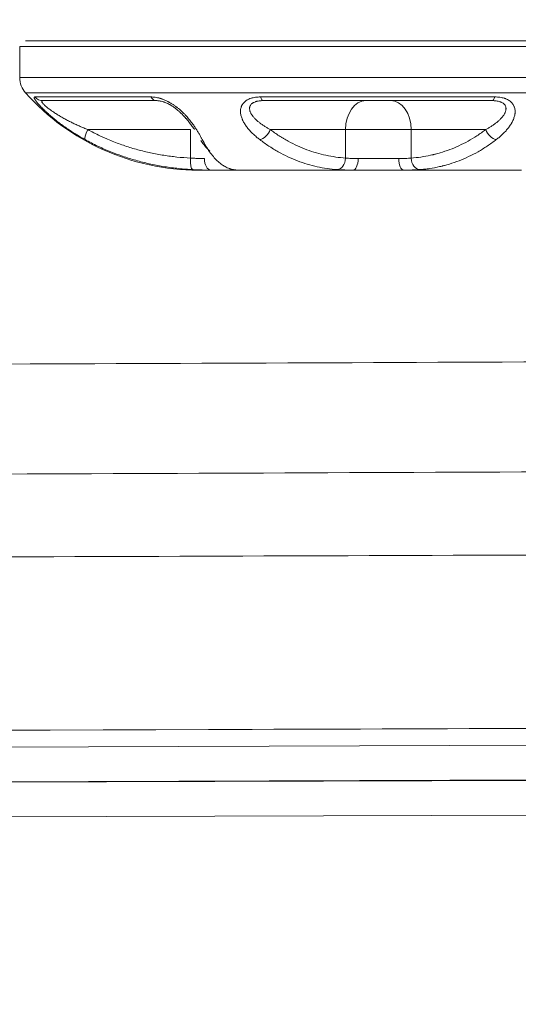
# Model space of a CAD drawing. Header units: millimetres. Extents: x 0 to 594, y 0 to 420.
# Tile 348 of 420: x 297.02 to 299.17, y 342.62 to 346.87. Entities that reach past the tile are written whole.
import ezdxf

# ---------------------------------------------------------------- set-up
doc = ezdxf.new("R2010")
doc.units = ezdxf.units.MM
doc.layers.add('1', color=7, linetype='Continuous', true_color=0xffffff)
doc.styles.add('Arial Unicode MS', font='txt')
doc.dimstyles.get("Standard").update_dxf_attribs({"dimtxt": 0.18, "dimasz": 0.18, "dimexe": 0.18, "dimexo": 0.0625, "dimgap": 0.09, "dimtad": 0, "dimtih": 1, "dimtoh": 1, "dimdec": 4, "dimzin": 0, "dimdsep": 46, "dimtxsty": 'Standard', "dimcen": 0.09, "dimadec": 0, "dimazin": 0, "dimtfac": 1, "dimtdec": 4, "dimtofl": 0, "dimtmove": 0, "dimatfit": 3, "dimfxl": 0, "dimtolj": 1, "dimtzin": 0, "dimarcsym": 0})

# ---------------------------------------------------------------- blocks, each defined once
blk = doc.blocks.new('_U0')
at = {"layer": '1', "color": 18, "lineweight": 13}
for p, q in [((147.6569, 304.1723), (147.6569, 390.192)), ((305.8469, 301.3923), (305.8469, 390.192)), ((147.6569, 388.192), (198.8518, 388.192)), ((305.8469, 388.192), (254.6521, 388.192))]:
    blk.add_line(p, q, dxfattribs=at)
at = {"layer": '1', "color": 18}
for points in [[(147.6569, 388.192), (151.1569, 389.1299), (151.1569, 387.2542)], [(305.8469, 388.192), (302.3469, 387.2542), (302.3469, 389.1299)]]:
    blk.add_solid(points, dxfattribs=at)
at = {"layer": '1', "color": 18, "linetype": 'Continuous', "lineweight": 13, "char_height": 3.5, "attachment_point": 7, "line_spacing_factor": 1.047437, "style": 'Arial Unicode MS'}
for s, insert in [('\\fArial Unicode MS|b0|i0;\\W1.0000;3.16', (200.5373, 385.5562)), ('\\fArial Unicode MS|b0|i0;\\W1.0000;LIFT POINT SPAN', (213.2036, 385.5562))]:
    blk.add_mtext(s, dxfattribs=dict(at, insert=insert))

msp = doc.modelspace()

# ---------------------------------------------------------------- linework, layer by layer
at = {"layer": '1', "color": 155, "linetype": 'Continuous', "lineweight": 13}
for p, q in [((297.0423, 346.7805), (300.0998, 346.7805)), ((297.0173, 346.7555), (297.0173, 346.6218)), ((300.1248, 346.7555), (297.0173, 346.7555)), ((297.0173, 346.6218), (298.5629, 346.6218)), ((298.5629, 346.6218), (300.1248, 346.6218)), ((297.0428, 346.5551), (298.5631, 346.5551)), ((298.5631, 346.5551), (300.0994, 346.5551)), ((297.0825, 346.5376), (297.5839, 346.5376)), ((297.6077, 346.5218), (297.1184, 346.5218)), ((298.0577, 346.5376), (299.0695, 346.5376)), ((299.0575, 346.5218), (298.0701, 346.5218)), ((297.7546, 346.3968), (297.3113, 346.3968)), ((297.7546, 346.3968), (297.7546, 346.2737)), ((298.4247, 346.3968), (298.0995, 346.3968)), ((298.7085, 346.3968), (298.4247, 346.3968)), ((298.4247, 346.3968), (298.4247, 346.2737)), ((298.7085, 346.3968), (298.7085, 346.2737)), ((299.0303, 346.3968), (298.7085, 346.3968)), ((298.4792, 346.2718), (298.6543, 346.2718)), ((297.7881, 346.2218), (297.8434, 346.2218)), ((297.9519, 346.2218), (297.8434, 346.2218)), ((297.9336, 346.2246), (297.9408, 346.2233)), ((298.4575, 346.2218), (297.9519, 346.2218)), ((298.6765, 346.2218), (298.4575, 346.2218)), ((299.1852, 346.2218), (298.6765, 346.2218)), ((283.2354, 343.6799), (304.2622, 343.7555)), ((304.2615, 343.6057), (284.5603, 343.5349)), ((284.9396, 343.5341), (304.2612, 343.6036)), ((304.2605, 343.4538), (286.2645, 343.3891))]:
    msp.add_line(p, q, dxfattribs=at)
for centre, radius, start, end in [((297.1173, 346.6218), 0.1, 180, 221.8103), ((297.7881, 347.2218), 1, 221.8103, 270)]:
    msp.add_arc(centre, radius, start, end, dxfattribs=at)
for centre, major_axis, ratio, start_param, end_param in [((297.1184, 346.5718), (0, -0.05), 0.984338, 5.46591, 6.283185), ((297.6077, 346.5718), (0, -0.05), 0.652812, 5.46591, 6.283185), ((298.0701, 346.5718), (0, -0.05), 0.339494, 5.46591, 6.283185), ((298.5129, 346.3968), (0, 0.125), 0.705833, 0, 1.570796), ((298.6193, 346.3968), (0, 0.125), 0.713213, 4.712389, 6.283185), ((299.0575, 346.5718), (0, -0.05), 0.329626, 0, 0.817276), ((297.3243, 346.3968), (-0.0241, -0.0438), 0.230021, 4.838489, 6.228522), ((298.0642, 346.3968), (0.03, 0.04), 0.623113, 3.760121, 5.150154), ((299.0659, 346.3968), (-0.0302, 0.0398), 0.629628, 1.124936, 2.514969), ((297.7676, 346.2737), (-0.0027, -0.0499), 0.26019, 4.726695, 6.263533), ((297.8434, 346.2718), (0, -0.05), 0.563994, 4.712389, 6.283185), ((298.3894, 346.2737), (-0.0037, -0.0499), 0.704841, 0.086734, 1.623571), ((298.4575, 346.2718), (0, -0.05), 0.433148, 0, 1.570796), ((298.6765, 346.2718), (0, -0.05), 0.442563, 4.712389, 6.283185), ((298.7441, 346.2737), (0.0038, -0.0499), 0.71221, 4.658499, 6.195337), ((297.9519, 346.2718), (0, -0.05), 0.997879, 6.042363, 6.283185)]:
    msp.add_ellipse(centre, major_axis=major_axis, ratio=ratio, start_param=start_param, end_param=end_param, dxfattribs=at)
for points, knots in [([(304.0786, 346.7043), (304.0785, 346.7044), (304.0784, 346.7046), (304.0781, 346.7049), (304.078, 346.7051), (304.0777, 346.7057), (304.0769, 346.7071), (304.0758, 346.7095), (304.0729, 346.7166), (304.0679, 346.7303), (304.0605, 346.7524), (304.0477, 346.7919), (304.0367, 346.8266), (304.0094, 346.9127), (303.993, 346.9641), (303.964, 347.0534), (303.9431, 347.117), (303.9188, 347.1887), (303.8797, 347.3021), (303.8499, 347.3856), (303.7988, 347.5224), (303.7626, 347.6173), (303.7012, 347.7708), (303.6321, 347.935), (303.5805, 348.0514), (303.5258, 348.171), (303.4682, 348.2939), (303.3721, 348.4875), (303.2658, 348.6897), (303.1876, 348.8298), (303.1056, 348.9724), (303.0627, 349.0449), (302.9728, 349.1919), (302.9259, 349.2665), (302.8278, 349.4174), (302.7767, 349.4938), (302.6701, 349.6478), (302.6146, 349.7256), (302.4992, 349.8821), (302.4392, 349.9609), (302.3146, 350.1191), (302.2501, 350.1985), (302.1664, 350.2978), (302.1496, 350.3177), (302.1155, 350.3575), (302.0983, 350.3774), (302.0464, 350.437), (302.0112, 350.4767), (301.9038, 350.5957), (301.8299, 350.675), (301.6772, 350.8328), (301.5985, 350.9113), (301.4365, 351.0671), (301.3532, 351.1444), (301.1821, 351.2974), (301.0943, 351.373), (300.9143, 351.5223), (300.8221, 351.5959), (300.5391, 351.813), (300.3419, 351.9526), (299.9323, 352.2191), (299.72, 352.3458), (299.3915, 352.5242), (299.2803, 352.5817), (299.055, 352.6925), (298.9408, 352.7458), (298.7096, 352.848), (298.5926, 352.8969), (298.3561, 352.9901), (298.2367, 353.0343), (297.9955, 353.118), (297.752, 353.1969), (297.381, 353.3003), (297.0051, 353.3884), (296.7517, 353.4367), (296.4973, 353.4797), (296.2417, 353.5174), (295.856, 353.558), (295.4687, 353.5824), (295.21, 353.5878), (295.0806, 353.5878)], [0, 0, 0, 0, 0.002028, 0.002028, 0.004696, 0.004696, 0.007365, 0.018038, 0.018038, 0.039385, 0.060732, 0.060732, 0.103426, 0.103426, 0.14612, 0.14612, 0.167467, 0.188814, 0.188814, 0.231508, 0.231508, 0.252855, 0.274202, 0.295549, 0.316896, 0.316896, 0.338243, 0.35959, 0.380937, 0.402284, 0.402284, 0.423631, 0.423631, 0.444978, 0.444978, 0.466325, 0.466325, 0.487672, 0.487672, 0.509019, 0.509019, 0.530366, 0.530366, 0.535703, 0.535703, 0.54104, 0.54104, 0.551713, 0.551713, 0.57306, 0.57306, 0.594407, 0.594407, 0.615754, 0.615754, 0.637101, 0.637101, 0.658448, 0.658448, 0.701142, 0.701142, 0.743836, 0.743836, 0.765183, 0.765183, 0.78653, 0.78653, 0.807877, 0.807877, 0.829224, 0.829224, 0.850571, 0.871918, 0.893265, 0.914612, 0.914612, 0.935959, 0.957306, 0.978653, 1, 1, 1, 1]), ([(297.2997, 346.3534), (297.293, 346.3571), (297.2864, 346.3608), (297.2731, 346.3686), (297.2665, 346.3725), (297.2534, 346.3807), (297.2469, 346.3848), (297.2339, 346.3933), (297.2275, 346.3976), (297.2148, 346.4064), (297.2085, 346.4108), (297.1991, 346.4177), (297.1929, 346.4223), (297.1836, 346.4294), (297.1775, 346.4342), (297.1736, 346.4372), (297.1729, 346.4378), (297.1714, 346.4391), (297.1691, 346.4409), (297.1638, 346.4452), (297.1565, 346.4513), (297.1479, 346.4587), (297.1423, 346.4636), (297.1368, 346.4686), (297.1341, 346.471), (297.1301, 346.4747), (297.1287, 346.476), (297.1268, 346.4778), (297.1261, 346.4785), (297.1248, 346.4797), (297.1216, 346.4828), (297.1185, 346.4858), (297.1138, 346.4906), (297.1114, 346.4929), (297.1081, 346.4964), (297.1065, 346.4981), (297.1049, 346.4998), (297.1038, 346.5009), (297.1033, 346.5015), (297.1008, 346.5043), (297.0969, 346.5086), (297.0936, 346.5125), (297.0905, 346.5163), (297.0891, 346.5181), (297.0875, 346.5203), (297.0872, 346.5207), (297.0866, 346.5215), (297.0857, 346.5227), (297.0849, 346.5239), (297.0835, 346.5261), (297.0818, 346.5288), (297.0808, 346.531), (297.0802, 346.5324), (297.0801, 346.5329), (297.0799, 346.5334), (297.0799, 346.5335), (297.0798, 346.5337), (297.0798, 346.534), (297.0796, 346.535), (297.0797, 346.5358), (297.08, 346.5367), (297.0807, 346.5374), (297.0818, 346.5376), (297.0825, 346.5376)], [0, 0, 0, 0, 0.0625, 0.0625, 0.125, 0.125, 0.1875, 0.1875, 0.25, 0.25, 0.3125, 0.3125, 0.34375, 0.375, 0.40625, 0.40625, 0.414062, 0.414062, 0.421875, 0.4375, 0.46875, 0.5, 0.53125, 0.53125, 0.5625, 0.5625, 0.578125, 0.578125, 0.585938, 0.585938, 0.59375, 0.625, 0.625, 0.65625, 0.65625, 0.671875, 0.679688, 0.679688, 0.6875, 0.6875, 0.71875, 0.75, 0.75, 0.78125, 0.78125, 0.789063, 0.789063, 0.796875, 0.8125, 0.8125, 0.84375, 0.875, 0.875, 0.890625, 0.890625, 0.894531, 0.894531, 0.898438, 0.90625, 0.9375, 0.9375, 0.96875, 1, 1, 1, 1]), ([(297.1184, 346.5218), (297.1174, 346.5218), (297.1166, 346.5217), (297.1151, 346.5214), (297.1145, 346.5211), (297.1135, 346.5204), (297.1132, 346.5199), (297.113, 346.5192), (297.113, 346.5192), (297.113, 346.519), (297.113, 346.5189), (297.113, 346.5187), (297.113, 346.5182), (297.113, 346.5176), (297.1133, 346.5164), (297.1137, 346.5154), (297.1146, 346.5138), (297.115, 346.5133), (297.1156, 346.5124), (297.1158, 346.5121), (297.1162, 346.5115), (297.1166, 346.511), (297.1169, 346.5105), (297.1172, 346.5102), (297.1173, 346.51), (297.1177, 346.5095), (297.1186, 346.5085), (297.1195, 346.5075), (297.1215, 346.5053), (297.123, 346.5038), (297.1255, 346.5014), (297.1263, 346.5006), (297.1277, 346.4994), (297.1281, 346.499), (297.1291, 346.4982), (297.1296, 346.4977), (297.1305, 346.4969), (297.131, 346.4965), (297.132, 346.4956), (297.1335, 346.4944), (297.135, 346.4931), (297.1382, 346.4905), (297.1403, 346.4888), (297.1448, 346.4854), (297.1472, 346.4836), (297.1502, 346.4815), (297.1514, 346.4806), (297.1538, 346.4788), (297.1556, 346.4776), (297.1593, 346.475), (297.1618, 346.4733), (297.1668, 346.4699), (297.1694, 346.4683), (297.1745, 346.465), (297.1797, 346.4617), (297.185, 346.4585), (297.1889, 346.4561), (297.1903, 346.4553), (297.1923, 346.4541), (297.1936, 346.4533), (297.1977, 346.4509), (297.2037, 346.4475), (297.2091, 346.4445), (297.2172, 346.44), (297.2227, 346.4371), (297.2336, 346.4315), (297.2391, 346.4288), (297.2501, 346.4234), (297.2556, 346.4208), (297.2639, 346.4169), (297.2667, 346.4157), (297.2722, 346.4132), (297.275, 346.4119), (297.2834, 346.4083), (297.289, 346.4059), (297.3001, 346.4013), (297.3057, 346.399), (297.3113, 346.3968)], [0, 0, 0, 0, 0.03125, 0.03125, 0.0625, 0.0625, 0.09375, 0.09375, 0.097656, 0.097656, 0.101562, 0.101562, 0.109375, 0.125, 0.125, 0.15625, 0.15625, 0.171875, 0.171875, 0.179687, 0.179687, 0.1875, 0.191406, 0.191406, 0.195312, 0.195312, 0.203125, 0.21875, 0.21875, 0.25, 0.25, 0.265625, 0.265625, 0.273437, 0.273437, 0.28125, 0.28125, 0.289062, 0.289062, 0.296875, 0.3125, 0.3125, 0.34375, 0.34375, 0.375, 0.375, 0.382812, 0.390625, 0.40625, 0.40625, 0.4375, 0.4375, 0.46875, 0.46875, 0.5, 0.53125, 0.53125, 0.546875, 0.546875, 0.554687, 0.5625, 0.59375, 0.625, 0.625, 0.6875, 0.6875, 0.75, 0.75, 0.8125, 0.8125, 0.84375, 0.84375, 0.875, 0.875, 0.9375, 0.9375, 1, 1, 1, 1]), ([(297.5839, 346.5376), (297.5869, 346.5376), (297.5899, 346.5375), (297.5938, 346.5372), (297.5946, 346.5371), (297.5962, 346.537), (297.597, 346.5369), (297.5994, 346.5366), (297.6043, 346.536), (297.6092, 346.5352), (297.6159, 346.5337), (297.6193, 346.5329), (297.6236, 346.5317), (297.6249, 346.5313), (297.6262, 346.5309), (297.6271, 346.5306), (297.6275, 346.5305), (297.6297, 346.5298), (297.6315, 346.5292), (297.6367, 346.5273), (297.6437, 346.5246), (297.6506, 346.5215), (297.6558, 346.5189), (297.6584, 346.5176), (297.661, 346.5162), (297.6628, 346.5153), (297.6636, 346.5148), (297.6679, 346.5124), (297.6713, 346.5104), (297.6779, 346.5063), (297.6811, 346.5042), (297.6875, 346.4997), (297.6906, 346.4975), (297.6945, 346.4946), (297.6952, 346.494), (297.6968, 346.4928), (297.6975, 346.4922), (297.6998, 346.4904), (297.7013, 346.4893), (297.7056, 346.4857), (297.7084, 346.4833), (297.7139, 346.4784), (297.7192, 346.4735), (297.7243, 346.4686), (297.728, 346.4648), (297.7292, 346.4636), (297.731, 346.4617), (297.7316, 346.4611), (297.7327, 346.4598), (297.7357, 346.4567), (297.7407, 346.4512), (297.747, 346.4438), (297.753, 346.4365), (297.7567, 346.4317), (297.7594, 346.4281), (297.7608, 346.4264), (297.7621, 346.4246), (297.7629, 346.4234), (297.7634, 346.4228), (297.7655, 346.4199), (297.7672, 346.4175), (297.772, 346.4106), (297.775, 346.4061), (297.7807, 346.3973), (297.7834, 346.393), (297.7885, 346.3846), (297.791, 346.3805), (297.7956, 346.3725), (297.7978, 346.3685), (297.8019, 346.3608), (297.8039, 346.3571), (297.8058, 346.3534)], [0, 0, 0, 0, 0.03125, 0.03125, 0.039063, 0.039063, 0.046875, 0.046875, 0.0625, 0.09375, 0.09375, 0.125, 0.125, 0.132813, 0.136719, 0.136719, 0.140625, 0.140625, 0.15625, 0.15625, 0.1875, 0.21875, 0.21875, 0.234375, 0.242188, 0.242188, 0.25, 0.25, 0.28125, 0.28125, 0.3125, 0.3125, 0.34375, 0.34375, 0.351563, 0.351563, 0.359375, 0.359375, 0.375, 0.375, 0.40625, 0.40625, 0.4375, 0.46875, 0.46875, 0.484375, 0.484375, 0.492188, 0.492188, 0.5, 0.53125, 0.5625, 0.59375, 0.625, 0.625, 0.640625, 0.648438, 0.648438, 0.65625, 0.65625, 0.6875, 0.6875, 0.75, 0.75, 0.8125, 0.8125, 0.875, 0.875, 0.9375, 0.9375, 1, 1, 1, 1]), ([(297.7725, 346.3968), (297.771, 346.399), (297.7678, 346.4035), (297.7643, 346.4082), (297.7608, 346.4131), (297.7589, 346.4156), (297.7551, 346.4207), (297.7531, 346.4233), (297.7489, 346.4287), (297.7467, 346.4314), (297.7421, 346.4371), (297.7397, 346.44), (297.7365, 346.4437), (297.7358, 346.4444), (297.7345, 346.4459), (297.7325, 346.4482), (297.7291, 346.4521), (297.7247, 346.4568), (297.72, 346.4616), (297.7167, 346.4649), (297.7141, 346.4674), (297.7132, 346.4682), (297.7119, 346.4695), (297.7115, 346.4699), (297.7106, 346.4708), (297.7083, 346.4729), (297.7059, 346.475), (297.702, 346.4784), (297.7, 346.4801), (297.6959, 346.4836), (297.6938, 346.4853), (297.6904, 346.4879), (297.6887, 346.4892), (297.6867, 346.4907), (297.6858, 346.4913), (297.6852, 346.4918), (297.6849, 346.492), (297.6822, 346.4939), (297.6797, 346.4956), (297.6747, 346.4989), (297.6721, 346.5005), (297.6682, 346.5029), (297.6662, 346.504), (297.6638, 346.5054), (297.6627, 346.5059), (297.662, 346.5063), (297.6617, 346.5065), (297.6585, 346.5081), (297.653, 346.5109), (297.6474, 346.5132), (297.6439, 346.5145), (297.6429, 346.5149), (297.6419, 346.5153), (297.6412, 346.5155), (297.6408, 346.5157), (297.6398, 346.516), (297.6388, 346.5164), (297.6377, 346.5167), (297.637, 346.5169), (297.6367, 346.517), (297.6336, 346.518), (297.631, 346.5187), (297.6259, 346.5199), (297.6235, 346.5203), (297.6199, 346.5209), (297.6181, 346.5211), (297.6164, 346.5213), (297.6153, 346.5214), (297.6147, 346.5215), (297.6119, 346.5217), (297.6097, 346.5218), (297.6077, 346.5218)], [0, 0, 0, 0, 0.0625, 0.125, 0.125, 0.1875, 0.1875, 0.25, 0.25, 0.3125, 0.3125, 0.375, 0.375, 0.390625, 0.390625, 0.40625, 0.4375, 0.46875, 0.5, 0.53125, 0.53125, 0.546875, 0.546875, 0.554687, 0.554687, 0.5625, 0.59375, 0.59375, 0.625, 0.625, 0.65625, 0.65625, 0.671875, 0.679687, 0.683594, 0.683594, 0.6875, 0.6875, 0.71875, 0.71875, 0.75, 0.75, 0.765625, 0.773437, 0.777344, 0.777344, 0.78125, 0.78125, 0.8125, 0.84375, 0.84375, 0.851562, 0.855469, 0.855469, 0.859375, 0.859375, 0.867187, 0.871094, 0.871094, 0.875, 0.875, 0.90625, 0.90625, 0.9375, 0.9375, 0.953125, 0.960937, 0.960937, 0.96875, 0.96875, 1, 1, 1, 1]), ([(298.0541, 346.3534), (298.0493, 346.3571), (298.0446, 346.3608), (298.0354, 346.3686), (298.031, 346.3725), (298.0223, 346.3807), (298.0182, 346.3848), (298.0103, 346.3933), (298.0065, 346.3976), (297.9994, 346.4064), (297.996, 346.4108), (297.9913, 346.4177), (297.9884, 346.4223), (297.9843, 346.4294), (297.9818, 346.4342), (297.9804, 346.4372), (297.9801, 346.4378), (297.9796, 346.4391), (297.9788, 346.4409), (297.977, 346.4452), (297.9749, 346.4513), (297.9729, 346.4587), (297.972, 346.4636), (297.9713, 346.4686), (297.9711, 346.471), (297.971, 346.4747), (297.971, 346.476), (297.971, 346.4778), (297.9711, 346.4785), (297.9711, 346.4797), (297.9713, 346.4828), (297.9718, 346.4858), (297.9728, 346.4906), (297.9735, 346.4929), (297.9747, 346.4964), (297.9754, 346.4981), (297.9762, 346.4998), (297.9767, 346.5009), (297.977, 346.5015), (297.9785, 346.5043), (297.9811, 346.5086), (297.9845, 346.5125), (297.9882, 346.5163), (297.9903, 346.5181), (297.9931, 346.5203), (297.9936, 346.5207), (297.9948, 346.5215), (297.9966, 346.5227), (298.0009, 346.5254), (298.0075, 346.5288), (298.0134, 346.531), (298.018, 346.5324), (298.0196, 346.5329), (298.0216, 346.5334), (298.022, 346.5335), (298.0228, 346.5337), (298.024, 346.534), (298.0286, 346.535), (298.0328, 346.5358), (298.0397, 346.5367), (298.0467, 346.5374), (298.054, 346.5376), (298.0577, 346.5376)], [0, 0, 0, 0, 0.0625, 0.0625, 0.125, 0.125, 0.1875, 0.1875, 0.25, 0.25, 0.3125, 0.3125, 0.34375, 0.375, 0.40625, 0.40625, 0.414062, 0.414062, 0.421875, 0.4375, 0.46875, 0.5, 0.53125, 0.53125, 0.5625, 0.5625, 0.578125, 0.578125, 0.585937, 0.585937, 0.59375, 0.625, 0.625, 0.65625, 0.65625, 0.671875, 0.679687, 0.679687, 0.6875, 0.6875, 0.71875, 0.75, 0.75, 0.78125, 0.78125, 0.789062, 0.789062, 0.796875, 0.8125, 0.84375, 0.875, 0.875, 0.890625, 0.890625, 0.894531, 0.894531, 0.898437, 0.90625, 0.9375, 0.9375, 0.96875, 1, 1, 1, 1]), ([(298.0701, 346.5218), (298.067, 346.5218), (298.064, 346.5217), (298.058, 346.5214), (298.0551, 346.5211), (298.0494, 346.5204), (298.0466, 346.5199), (298.0435, 346.5192), (298.0432, 346.5192), (298.0425, 346.519), (298.0421, 346.5189), (298.0411, 346.5187), (298.0391, 346.5182), (298.0372, 346.5176), (298.0335, 346.5164), (298.0312, 346.5154), (298.0279, 346.5138), (298.0268, 346.5133), (298.0253, 346.5124), (298.0248, 346.5121), (298.0238, 346.5115), (298.0231, 346.511), (298.0225, 346.5105), (298.022, 346.5102), (298.0218, 346.51), (298.0211, 346.5095), (298.0199, 346.5085), (298.0187, 346.5075), (298.0166, 346.5053), (298.0154, 346.5038), (298.0139, 346.5014), (298.0134, 346.5006), (298.0128, 346.4994), (298.0126, 346.499), (298.0123, 346.4982), (298.0121, 346.4977), (298.0118, 346.4969), (298.0116, 346.4965), (298.0114, 346.4956), (298.011, 346.4944), (298.0107, 346.4931), (298.0103, 346.4905), (298.0102, 346.4888), (298.0103, 346.4854), (298.0105, 346.4836), (298.0108, 346.4815), (298.0109, 346.481), (298.0111, 346.4801), (298.0114, 346.4788), (298.0118, 346.4776), (298.0125, 346.475), (298.0132, 346.4733), (298.0146, 346.4699), (298.0154, 346.4683), (298.0172, 346.465), (298.0191, 346.4617), (298.0213, 346.4585), (298.0231, 346.4561), (298.0237, 346.4553), (298.0246, 346.4541), (298.0252, 346.4533), (298.0271, 346.4509), (298.0301, 346.4475), (298.0329, 346.4445), (298.0373, 346.44), (298.0404, 346.4371), (298.0468, 346.4315), (298.0502, 346.4288), (298.0571, 346.4234), (298.0606, 346.4208), (298.0661, 346.4169), (298.068, 346.4157), (298.0717, 346.4132), (298.0736, 346.4119), (298.0794, 346.4083), (298.0872, 346.4035), (298.0953, 346.399), (298.0995, 346.3968)], [0, 0, 0, 0, 0.03125, 0.03125, 0.0625, 0.0625, 0.09375, 0.09375, 0.097656, 0.097656, 0.101563, 0.101563, 0.109375, 0.125, 0.125, 0.15625, 0.15625, 0.171875, 0.171875, 0.179688, 0.179688, 0.1875, 0.191406, 0.191406, 0.195313, 0.195313, 0.203125, 0.21875, 0.21875, 0.25, 0.25, 0.265625, 0.265625, 0.273438, 0.273438, 0.28125, 0.28125, 0.289063, 0.289063, 0.296875, 0.3125, 0.3125, 0.34375, 0.34375, 0.375, 0.375, 0.382813, 0.382813, 0.390625, 0.40625, 0.40625, 0.4375, 0.4375, 0.46875, 0.46875, 0.5, 0.53125, 0.53125, 0.546875, 0.546875, 0.554688, 0.5625, 0.59375, 0.625, 0.625, 0.6875, 0.6875, 0.75, 0.75, 0.8125, 0.8125, 0.84375, 0.84375, 0.875, 0.875, 0.9375, 1, 1, 1, 1]), ([(299.0303, 346.3968), (299.0343, 346.399), (299.0423, 346.4035), (299.0501, 346.4082), (299.0576, 346.4131), (299.0613, 346.4156), (299.0685, 346.4207), (299.0721, 346.4233), (299.0789, 346.4287), (299.0822, 346.4314), (299.0885, 346.4371), (299.0916, 346.44), (299.0952, 346.4437), (299.0959, 346.4444), (299.0973, 346.4459), (299.0994, 346.4482), (299.1026, 346.4521), (299.1062, 346.4568), (299.1084, 346.46), (299.1104, 346.4633), (299.1114, 346.4649), (299.1127, 346.4674), (299.1131, 346.4682), (299.1137, 346.4695), (299.1139, 346.4699), (299.1142, 346.4708), (299.1151, 346.4729), (299.1159, 346.475), (299.1169, 346.4784), (299.1173, 346.4801), (299.1178, 346.4836), (299.118, 346.4853), (299.118, 346.4879), (299.1179, 346.4892), (299.1178, 346.4907), (299.1177, 346.4913), (299.1176, 346.4918), (299.1176, 346.492), (299.1173, 346.4939), (299.1168, 346.4956), (299.1155, 346.4989), (299.1147, 346.5005), (299.1132, 346.5029), (299.1123, 346.504), (299.1112, 346.5054), (299.1107, 346.5059), (299.1103, 346.5063), (299.1102, 346.5065), (299.1085, 346.5081), (299.1052, 346.5109), (299.1012, 346.5132), (299.0984, 346.5145), (299.0976, 346.5149), (299.0967, 346.5153), (299.0961, 346.5155), (299.0959, 346.5157), (299.095, 346.516), (299.094, 346.5164), (299.0931, 346.5167), (299.0925, 346.5169), (299.0922, 346.517), (299.0893, 346.518), (299.0867, 346.5187), (299.0813, 346.5199), (299.0784, 346.5203), (299.0741, 346.5209), (299.0719, 346.5211), (299.0697, 346.5213), (299.0682, 346.5214), (299.0674, 346.5215), (299.0637, 346.5217), (299.0606, 346.5218), (299.0575, 346.5218)], [0, 0, 0, 0, 0.0625, 0.125, 0.125, 0.1875, 0.1875, 0.25, 0.25, 0.3125, 0.3125, 0.375, 0.375, 0.390625, 0.390625, 0.40625, 0.4375, 0.46875, 0.5, 0.5, 0.53125, 0.53125, 0.546875, 0.546875, 0.554687, 0.554687, 0.5625, 0.59375, 0.59375, 0.625, 0.625, 0.65625, 0.65625, 0.671875, 0.679687, 0.683594, 0.683594, 0.6875, 0.6875, 0.71875, 0.71875, 0.75, 0.75, 0.765625, 0.773437, 0.777344, 0.777344, 0.78125, 0.78125, 0.8125, 0.84375, 0.84375, 0.851562, 0.855469, 0.855469, 0.859375, 0.859375, 0.867187, 0.871094, 0.871094, 0.875, 0.875, 0.90625, 0.90625, 0.9375, 0.9375, 0.953125, 0.960937, 0.960937, 0.96875, 0.96875, 1, 1, 1, 1]), ([(299.0695, 346.5376), (299.0733, 346.5376), (299.0769, 346.5375), (299.0815, 346.5372), (299.0824, 346.5371), (299.0842, 346.537), (299.0851, 346.5369), (299.0878, 346.5366), (299.093, 346.536), (299.1015, 346.5346), (299.1079, 346.5329), (299.1118, 346.5317), (299.113, 346.5313), (299.1141, 346.5309), (299.1149, 346.5306), (299.1168, 346.5299), (299.1215, 346.528), (299.1282, 346.5246), (299.133, 346.5215), (299.1364, 346.5189), (299.138, 346.5176), (299.1395, 346.5162), (299.1405, 346.5153), (299.141, 346.5148), (299.1434, 346.5124), (299.1451, 346.5104), (299.1482, 346.5063), (299.1495, 346.5042), (299.1519, 346.4997), (299.1529, 346.4975), (299.154, 346.4946), (299.1542, 346.494), (299.1546, 346.4928), (299.1548, 346.4922), (299.1553, 346.4904), (299.1556, 346.4893), (299.1564, 346.4857), (299.1568, 346.4833), (299.1572, 346.4784), (299.1573, 346.476), (299.1572, 346.471), (299.1571, 346.4686), (299.1566, 346.4648), (299.1565, 346.4636), (299.1561, 346.4617), (299.156, 346.4611), (299.1558, 346.4598), (299.1552, 346.4567), (299.1537, 346.4512), (299.1512, 346.4438), (299.1481, 346.4365), (299.1458, 346.4317), (299.1439, 346.4281), (299.1429, 346.4264), (299.1419, 346.4246), (299.1412, 346.4234), (299.1408, 346.4228), (299.139, 346.4199), (299.1376, 346.4175), (299.1329, 346.4106), (299.1296, 346.4061), (299.1226, 346.3973), (299.1189, 346.393), (299.1111, 346.3846), (299.107, 346.3805), (299.0986, 346.3725), (299.0942, 346.3685), (299.0852, 346.3608), (299.0805, 346.3571), (299.0757, 346.3534)], [0, 0, 0, 0, 0.03125, 0.03125, 0.039062, 0.039062, 0.046875, 0.046875, 0.0625, 0.09375, 0.125, 0.125, 0.132812, 0.136719, 0.136719, 0.140625, 0.15625, 0.1875, 0.21875, 0.21875, 0.234375, 0.242187, 0.242187, 0.25, 0.25, 0.28125, 0.28125, 0.3125, 0.3125, 0.34375, 0.34375, 0.351562, 0.351562, 0.359375, 0.359375, 0.375, 0.375, 0.40625, 0.40625, 0.4375, 0.4375, 0.46875, 0.46875, 0.484375, 0.484375, 0.492187, 0.492187, 0.5, 0.53125, 0.5625, 0.59375, 0.625, 0.625, 0.640625, 0.648437, 0.648437, 0.65625, 0.65625, 0.6875, 0.6875, 0.75, 0.75, 0.8125, 0.8125, 0.875, 0.875, 0.9375, 0.9375, 1, 1, 1, 1]), ([(297.3113, 346.3968), (297.3285, 346.3873), (297.3459, 346.3784), (297.3681, 346.3679), (297.3725, 346.3659), (297.3792, 346.3628), (297.3814, 346.3618), (297.3859, 346.3598), (297.3971, 346.3549), (297.4083, 346.3502), (297.4353, 346.3393), (297.4535, 346.3326), (297.4901, 346.3204), (297.5085, 346.3148), (297.5455, 346.3048), (297.5641, 346.3002), (297.6016, 346.2922), (297.6205, 346.2888), (297.6584, 346.2828), (297.6775, 346.2803), (297.7159, 346.2763), (297.7352, 346.2747), (297.7546, 346.2737)], [0, 0, 0, 0, 0.125, 0.125, 0.15625, 0.15625, 0.171875, 0.171875, 0.1875, 0.25, 0.25, 0.375, 0.375, 0.5, 0.5, 0.625, 0.625, 0.75, 0.75, 0.875, 0.875, 1, 1, 1, 1]), ([(298.0995, 346.3968), (298.1121, 346.3873), (298.1249, 346.3784), (298.1411, 346.3679), (298.1443, 346.3659), (298.1493, 346.3628), (298.1509, 346.3618), (298.1542, 346.3598), (298.1624, 346.3549), (298.1706, 346.3502), (298.1905, 346.3393), (298.2038, 346.3326), (298.2306, 346.3204), (298.2441, 346.3148), (298.2713, 346.3048), (298.2849, 346.3002), (298.3125, 346.2922), (298.3263, 346.2888), (298.3541, 346.2828), (298.3681, 346.2803), (298.3963, 346.2763), (298.4104, 346.2747), (298.4247, 346.2737)], [0, 0, 0, 0, 0.125, 0.125, 0.15625, 0.15625, 0.171875, 0.171875, 0.1875, 0.25, 0.25, 0.375, 0.375, 0.5, 0.5, 0.625, 0.625, 0.75, 0.75, 0.875, 0.875, 1, 1, 1, 1]), ([(298.7085, 346.2737), (298.7225, 346.2747), (298.7366, 346.2763), (298.7645, 346.2803), (298.782, 346.2834), (298.7993, 346.2874), (298.8045, 346.2886), (298.8063, 346.289), (298.8097, 346.2899), (298.8184, 346.2921), (298.8408, 346.2982), (298.8612, 346.3051), (298.8881, 346.3152), (298.9015, 346.3208), (298.9279, 346.3331), (298.941, 346.3397), (298.967, 346.3541), (298.9798, 346.3619), (299.0053, 346.3785), (299.0178, 346.3873), (299.0303, 346.3968)], [0, 0, 0, 0, 0.125, 0.125, 0.25, 0.28125, 0.28125, 0.296875, 0.296875, 0.3125, 0.375, 0.5, 0.5, 0.625, 0.625, 0.75, 0.75, 0.875, 0.875, 1, 1, 1, 1]), ([(297.7646, 346.2238), (297.7442, 346.2249), (297.7239, 346.2265), (297.6836, 346.2308), (297.6636, 346.2334), (297.6238, 346.2397), (297.604, 346.2434), (297.5646, 346.2519), (297.5451, 346.2566), (297.5063, 346.2673), (297.487, 346.2731), (297.4486, 346.286), (297.4296, 346.293), (297.4013, 346.3044), (297.3895, 346.3094), (297.3778, 346.3146), (297.3731, 346.3167), (297.3708, 346.3177), (297.3638, 346.3209), (297.3405, 346.3317), (297.3177, 346.3434), (297.2997, 346.3534)], [0, 0, 0, 0, 0.125, 0.125, 0.25, 0.25, 0.375, 0.375, 0.5, 0.5, 0.625, 0.625, 0.75, 0.75, 0.8125, 0.828125, 0.828125, 0.84375, 0.84375, 0.875, 1, 1, 1, 1]), ([(297.8385, 346.3038), (297.8363, 346.3058), (297.8341, 346.3079), (297.8267, 346.3152), (297.8216, 346.3208), (297.8115, 346.3331), (297.8065, 346.3397), (297.8009, 346.3479), (297.8002, 346.3489), (297.7995, 346.35)], [0, 0, 0, 0, 0.168602, 0.168602, 0.55731, 0.55731, 0.946018, 0.946018, 1, 1, 1, 1]), ([(297.8058, 346.3534), (297.811, 346.3435), (297.8162, 346.3342), (297.8267, 346.3167), (297.8321, 346.3086), (297.8429, 346.2935), (297.8483, 346.2865), (297.8593, 346.2736), (297.8649, 346.2677), (297.8762, 346.257), (297.8819, 346.2522), (297.8906, 346.2458), (297.8942, 346.2433), (297.8979, 346.241), (297.8993, 346.2401), (297.9001, 346.2396), (297.9023, 346.2383), (297.9096, 346.2341), (297.9185, 346.2301), (297.926, 346.2276), (297.929, 346.2267), (297.9305, 346.2262), (297.935, 346.225), (297.938, 346.2243), (297.941, 346.2238)], [0, 0, 0, 0, 0.125, 0.125, 0.25, 0.25, 0.375, 0.375, 0.5, 0.5, 0.625, 0.625, 0.6875, 0.703125, 0.703125, 0.71875, 0.71875, 0.75, 0.875, 0.90625, 0.90625, 0.9375, 0.9375, 1, 1, 1, 1]), ([(298.3887, 346.2238), (298.3741, 346.2249), (298.3597, 346.2265), (298.3308, 346.2308), (298.3164, 346.2334), (298.2879, 346.2397), (298.2737, 346.2434), (298.2454, 346.2519), (298.2313, 346.2566), (298.2033, 346.2673), (298.1894, 346.2731), (298.1618, 346.286), (298.1481, 346.293), (298.1276, 346.3044), (298.1191, 346.3094), (298.1106, 346.3146), (298.1073, 346.3167), (298.1056, 346.3177), (298.1005, 346.3209), (298.0837, 346.3317), (298.0672, 346.3434), (298.0541, 346.3534)], [0, 0, 0, 0, 0.125, 0.125, 0.25, 0.25, 0.375, 0.375, 0.5, 0.5, 0.625, 0.625, 0.75, 0.75, 0.8125, 0.828125, 0.828125, 0.84375, 0.84375, 0.875, 1, 1, 1, 1]), ([(299.0757, 346.3534), (299.0629, 346.3435), (299.0499, 346.3342), (299.0236, 346.3167), (299.0104, 346.3086), (298.9836, 346.2935), (298.9701, 346.2865), (298.9429, 346.2736), (298.9292, 346.2677), (298.9014, 346.257), (298.8875, 346.2522), (298.8663, 346.2458), (298.8575, 346.2433), (298.8486, 346.241), (298.845, 346.2401), (298.8433, 346.2396), (298.8379, 346.2383), (298.8201, 346.2341), (298.7986, 346.2301), (298.7807, 346.2276), (298.7735, 346.2267), (298.7699, 346.2262), (298.7592, 346.225), (298.752, 346.2243), (298.7448, 346.2238)], [0, 0, 0, 0, 0.125, 0.125, 0.25, 0.25, 0.375, 0.375, 0.5, 0.5, 0.625, 0.625, 0.6875, 0.703125, 0.703125, 0.71875, 0.71875, 0.75, 0.875, 0.90625, 0.90625, 0.9375, 0.9375, 1, 1, 1, 1]), ([(297.7546, 346.2737), (297.76, 346.2733), (297.7706, 346.2727), (297.781, 346.2723), (297.7886, 346.2721), (297.7924, 346.272), (297.7961, 346.2719), (297.798, 346.2719), (297.7986, 346.2719), (297.7998, 346.2719), (297.8053, 346.2718), (297.8106, 346.2718), (297.8152, 346.2718)], [0, 0, 0, 0, 0.25, 0.5, 0.5, 0.625, 0.6875, 0.6875, 0.71875, 0.71875, 0.75, 1, 1, 1, 1]), ([(298.4247, 346.2737), (298.4286, 346.2733), (298.4369, 346.2727), (298.4457, 346.2723), (298.4526, 346.2721), (298.4561, 346.272), (298.4596, 346.2719), (298.4614, 346.2719), (298.462, 346.2719), (298.4632, 346.2719), (298.4687, 346.2718), (298.4742, 346.2718), (298.4792, 346.2718)], [0, 0, 0, 0, 0.25, 0.5, 0.5, 0.625, 0.6875, 0.6875, 0.71875, 0.71875, 0.75, 1, 1, 1, 1]), ([(298.6543, 346.2718), (298.6556, 346.2718), (298.6569, 346.2718), (298.6594, 346.2718), (298.6631, 346.2718), (298.6667, 346.2718), (298.6739, 346.2719), (298.6832, 346.2721), (298.6963, 346.2727), (298.7045, 346.2733), (298.7085, 346.2737)], [0, 0, 0, 0, 0.0625, 0.0625, 0.125, 0.25, 0.25, 0.5, 0.75, 1, 1, 1, 1]), ([(297.8434, 346.2218), (297.8374, 346.2218), (297.8313, 346.2218), (297.8241, 346.2219), (297.8233, 346.2219), (297.8217, 346.2219), (297.8193, 346.2219), (297.8136, 346.222), (297.8087, 346.2221), (297.7988, 346.2224), (297.7854, 346.2228), (297.7716, 346.2234), (297.7646, 346.2238)], [0, 0, 0, 0, 0.25, 0.25, 0.28125, 0.28125, 0.3125, 0.375, 0.5, 0.5, 0.75, 1, 1, 1, 1]), ([(297.941, 346.2238), (297.9431, 346.2234), (297.9467, 346.2227), (297.9503, 346.2222), (297.9515, 346.2219), (297.952, 346.2219), (297.9522, 346.2218), (297.9521, 346.2218), (297.952, 346.2218), (297.952, 346.2218), (297.9519, 346.2218)], [0, 0, 0, 0, 0.25, 0.5, 0.75, 0.75, 0.875, 0.9375, 0.9375, 1, 1, 1, 1]), ([(298.4575, 346.2218), (298.4512, 346.2218), (298.4449, 346.2218), (298.4381, 346.2219), (298.4373, 346.2219), (298.4358, 346.2219), (298.4335, 346.2219), (298.4283, 346.222), (298.4239, 346.2221), (298.4152, 346.2224), (298.4041, 346.2228), (298.3937, 346.2234), (298.3887, 346.2238)], [0, 0, 0, 0, 0.25, 0.25, 0.28125, 0.28125, 0.3125, 0.375, 0.5, 0.5, 0.75, 1, 1, 1, 1]), ([(298.7448, 346.2238), (298.7398, 346.2234), (298.7295, 346.2227), (298.713, 346.2222), (298.7013, 346.2219), (298.6922, 346.2219), (298.6876, 346.2218), (298.6828, 346.2218), (298.6797, 346.2218), (298.6781, 346.2218), (298.6765, 346.2218)], [0, 0, 0, 0, 0.25, 0.5, 0.75, 0.75, 0.875, 0.9375, 0.9375, 1, 1, 1, 1]), ([(305.1601, 345.417), (303.357, 345.4097), (301.5538, 345.4024), (297.7736, 345.3871), (295.7966, 345.3791), (291.8426, 345.3631), (289.8656, 345.3551), (285.9116, 345.3391), (283.9346, 345.3311), (281.9575, 345.323)], [0, 0, 0, 0, 0.233141, 0.233141, 0.488761, 0.488761, 0.74438, 0.74438, 1, 1, 1, 1]), ([(305.16, 344.942), (303.3538, 344.9347), (301.5476, 344.9274), (297.7608, 344.912), (295.78, 344.904), (291.8186, 344.888), (289.8379, 344.8799), (285.8765, 344.8639), (283.8958, 344.8559), (281.915, 344.8478)], [0, 0, 0, 0, 0.233104, 0.233104, 0.488736, 0.488736, 0.744368, 0.744368, 1, 1, 1, 1]), ([(282.0905, 344.4974), (284.0277, 344.5044), (285.9648, 344.5114), (289.8392, 344.5253), (291.7764, 344.5323), (295.6507, 344.5462), (297.5879, 344.5531), (301.4034, 344.5668), (303.2817, 344.5736), (305.1601, 344.5803)], [0, 0, 0, 0, 0.251913, 0.251913, 0.503826, 0.503826, 0.755739, 0.755739, 1, 1, 1, 1]), ([(305.2557, 343.8317), (304.7815, 343.83), (304.3073, 343.8283), (301.8332, 343.8194), (299.8333, 343.8122), (292.9674, 343.7876), (288.1014, 343.7701), (283.2354, 343.7526)], [0, 0, 0, 0, 0.064603, 0.064603, 0.337066, 0.337066, 1, 1, 1, 1])]:
    msp.add_open_spline(points, degree=3, knots=knots, dxfattribs=at)

# ---------------------------------------------------------------- dimensions: what is measured, and where the dimension line sits
at = {"layer": '1', "color": 18, "linetype": 'Continuous', "lineweight": 13}
dim = msp.add_linear_dim(base=(305.8469, 388.192), p1=(147.6569, 304.1723), p2=(305.8469, 301.3923), text=' <> \\fArial Unicode MS|b0|i0;\\C18;{\\H1.00x;\\fArial Unicode MS|b0|i0;LIFT POINT SPAN\\fArial Unicode MS|b0|i0;}\\C18;', dimstyle='Standard', override={"dimtxt": 3.5, "dimasz": 3.5, "dimexe": 2, "dimexo": 0, "dimgap": 1.5, "dimtih": 1, "dimtoh": 1, "dimdec": 2, "dimlfac": 0.02, "dimdsep": 46, "dimlunit": 2, "dimtxsty": 'Arial Unicode MS', "dimsah": 1, "dimse1": 0, "dimse2": 0, "dimsd1": 0, "dimsd2": 0, "dimclrd": 18, "dimclre": 18, "dimclrt": 18, "dimtol": 0, "dimtm": -0.1, "dimtfac": 1, "dimtdec": 2, "dimtofl": 1, "dimtmove": 0, "dimlwd": 13, "dimlwe": 13}, dxfattribs=at)
dim.commit()
dim.dimension.update_dxf_attribs({"geometry": '_U0', "text_midpoint": (226.7519, 388.192), "dimtype": 160})

doc.saveas('drawing.dxf')
